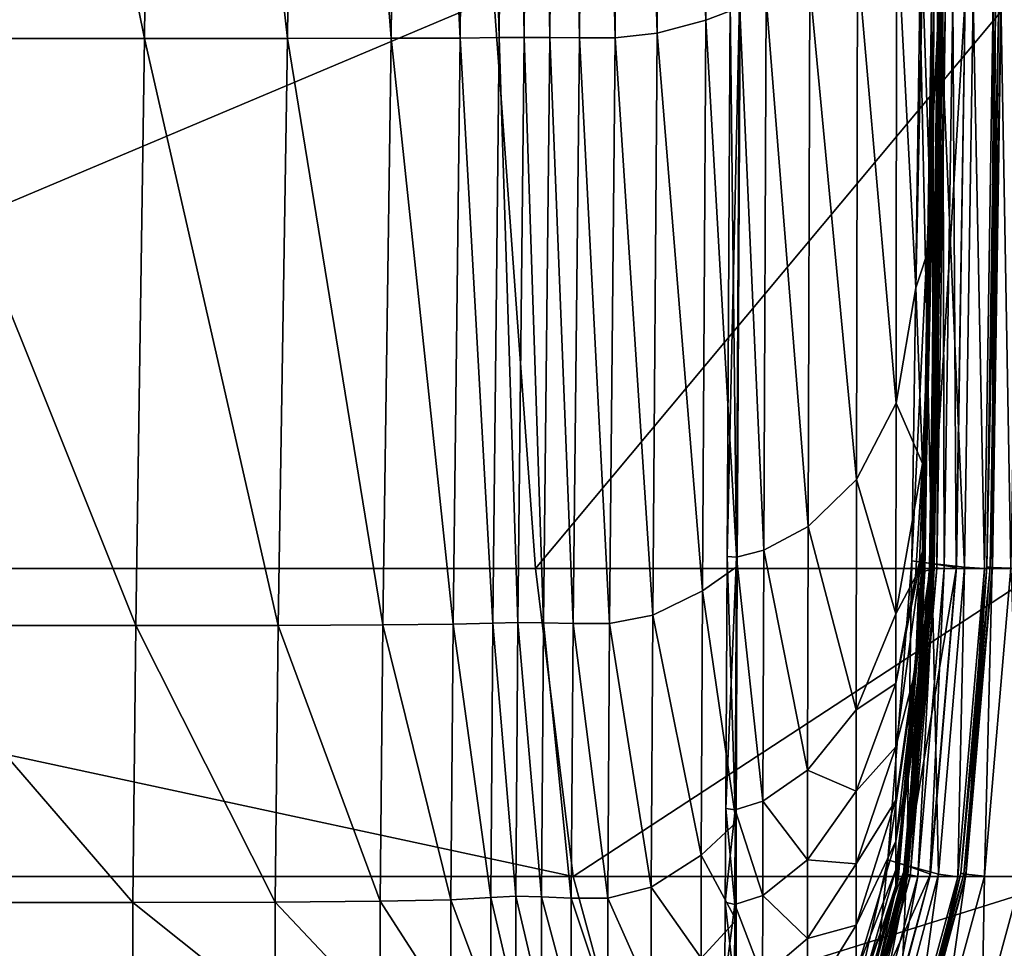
# Model space of a CAD drawing. Header units: millimetres. Extents: x 2387 to 13955, y -4964 to 364.
# Tile 276 of 656: x 7052 to 7073, y -4954 to -4935. Entities that reach past the tile are written whole.
import ezdxf

# ---------------------------------------------------------------- set-up
doc = ezdxf.new("R2010")
doc.units = ezdxf.units.MM
doc.header["$MEASUREMENT"] = 0
doc.layers.add('Predefinito', color=7, linetype='Continuous', true_color=0x000000)

msp = doc.modelspace()

# ---------------------------------------------------------------- linework, layer by layer
at = {"layer": 'Predefinito'}
for points in [[(7054.838, -4934.997, 12.171), (7049.78, -4934.997, 12.171), (7049.961, -4910.875, 12.171)], [(7049.961, -4910.875, 12.171), (7055.072, -4910.875, 12.171), (7054.838, -4934.997, 12.171)], [(7057.802, -4934.996, 12.209), (7054.838, -4934.997, 12.171), (7055.072, -4910.875, 12.171)], [(7055.072, -4910.875, 12.171), (7058.05, -4910.874, 12.214), (7057.802, -4934.996, 12.209)], [(7059.95, -4934.992, 12.326), (7057.802, -4934.996, 12.209), (7058.05, -4910.874, 12.214)], [(7058.05, -4910.874, 12.214), (7060.172, -4910.873, 12.343), (7059.95, -4934.992, 12.326)], [(7061.38, -4934.986, 12.512), (7059.95, -4934.992, 12.326), (7060.172, -4910.873, 12.343)], [(7060.172, -4910.873, 12.343), (7061.566, -4910.872, 12.543), (7061.38, -4934.986, 12.512)], [(7062.193, -4934.978, 12.757), (7061.38, -4934.986, 12.512), (7061.566, -4910.872, 12.543)], [(7061.566, -4910.872, 12.543), (7062.365, -4910.87, 12.798), (7062.193, -4934.978, 12.757)], [(7062.708, -4934.973, 12.919), (7062.193, -4934.978, 12.757), (7062.365, -4910.87, 12.798)], [(7062.365, -4910.87, 12.798), (7062.877, -4910.869, 12.966), (7062.708, -4934.973, 12.919)], [(7063.243, -4934.976, 12.852), (7062.708, -4934.973, 12.919), (7062.877, -4910.869, 12.966)], [(7062.877, -4910.869, 12.966), (7063.413, -4910.87, 12.906), (7063.243, -4934.976, 12.852)], [(7063.854, -4934.979, 12.733), (7063.243, -4934.976, 12.852), (7063.413, -4910.87, 12.906)], [(7063.413, -4910.87, 12.906), (7064.019, -4910.87, 12.794), (7063.854, -4934.979, 12.733)], [(7064.594, -4934.979, 12.742), (7063.854, -4934.979, 12.733), (7064.019, -4910.87, 12.794)], [(7064.019, -4910.87, 12.794), (7064.739, -4910.87, 12.81), (7064.594, -4934.979, 12.742)], [(7065.467, -4934.888, 13.13), (7064.594, -4934.979, 12.742), (7064.739, -4910.87, 12.81)], [(7064.739, -4910.87, 12.81), (7065.586, -4910.847, 13.198), (7065.467, -4934.888, 13.13)], [(7066.477, -4934.618, 14.15), (7065.467, -4934.888, 13.13), (7065.586, -4910.847, 13.198)], [(7065.586, -4910.847, 13.198), (7066.572, -4910.78, 14.203), (7066.477, -4934.618, 14.15)], [(7067.19, -4934.345, 15.227), (7066.477, -4934.618, 14.15), (7066.572, -4910.78, 14.203)], [(7071.151, -4934.256, 218.877), (7071.151, -4935.532, 77.762), (7071.151, -4911.009, 77.852)], [(7071.151, -4939.184, 28.22), (7071.151, -4911.921, 28.583), (7071.151, -4911.009, 77.852)], [(7071.151, -4911.009, 77.852), (7071.151, -4935.532, 77.762), (7071.151, -4939.184, 28.22)], [(7071.151, -4911.921, 28.583), (7071.151, -4939.184, 28.22), (7070.971, -4933.656, 25.225)], [(7069.622, -4933.371, 18.736), (7070.432, -4932.504, 21.8), (7070.421, -4942.562, 21.89)], [(7070.827, -4940.167, 24.246), (7070.421, -4942.562, 21.89), (7070.432, -4932.504, 21.8)], [(7070.432, -4932.504, 21.8), (7070.971, -4933.656, 25.225), (7070.827, -4940.167, 24.246)], [(7068.633, -4933.899, 16.823), (7069.622, -4933.371, 18.736), (7069.599, -4944.143, 18.823)], [(7070.421, -4942.562, 21.89), (7069.599, -4944.143, 18.823), (7069.622, -4933.371, 18.736)], [(7070.827, -4940.167, 24.246), (7070.971, -4933.656, 25.225), (7071.151, -4939.184, 28.22)], [(7067.729, -4934.166, 15.895), (7068.633, -4933.899, 16.823), (7068.594, -4945.116, 16.897)], [(7069.599, -4944.143, 18.823), (7068.594, -4945.116, 16.897), (7068.633, -4933.899, 16.823)], [(7062.077, -4934.156, 730.32), (7032.955, -4934.156, 608.077), (7034.049, -4945.989, 608.078)], [(7034.049, -4945.989, 608.078), (7062.944, -4945.989, 730.311), (7062.077, -4934.156, 730.32)], [(7072.828, -4934.156, 775.519), (7062.077, -4934.156, 730.32), (7062.944, -4945.989, 730.311)], [(7062.944, -4945.989, 730.311), (7073.492, -4945.989, 775.509), (7072.828, -4934.156, 775.519)], [(7067.112, -4945.758, 15.833), (7066.919, -4945.744, 15.979), (7066.982, -4934.241, 15.936)], [(7067.173, -4934.247, 15.786), (7066.982, -4934.241, 15.936), (7066.919, -4945.744, 15.979)], [(7066.982, -4934.241, 15.936), (7067.173, -4934.247, 15.786), (7067.112, -4945.758, 15.833)], [(7067.173, -4934.247, 15.786), (7067.729, -4934.166, 15.895), (7067.676, -4945.611, 15.953)], [(7068.594, -4945.116, 16.897), (7067.676, -4945.611, 15.953), (7067.729, -4934.166, 15.895)], [(7071.159, -4945.885, 426.925), (7070.746, -4945.83, 426.855), (7070.909, -4934.098, 426.851)], [(7071.311, -4934.118, 426.711), (7070.909, -4934.098, 426.851), (7070.746, -4945.83, 426.855)], [(7070.746, -4945.83, 426.855), (7071.141, -4945.885, 426.715), (7071.311, -4934.118, 426.711)], [(7070.909, -4934.098, 426.851), (7071.329, -4934.118, 426.921), (7071.159, -4945.885, 426.925)], [(7071.151, -4934.256, 218.877), (7071.2, -4934.188, 360.757), (7071.016, -4946.045, 360.676)], [(7071.161, -4946.002, 412.596), (7071.016, -4946.045, 360.676), (7071.2, -4934.188, 360.757)], [(7071.368, -4934.152, 419.606), (7071.289, -4934.147, 419.796), (7071.11, -4945.962, 419.798)], [(7071.209, -4945.974, 419.977), (7071.11, -4945.962, 419.798), (7071.289, -4934.147, 419.796)], [(7071.11, -4945.962, 419.798), (7071.188, -4945.974, 419.608), (7071.368, -4934.152, 419.606)], [(7071.853, -4934.149, 425.782), (7071.311, -4934.118, 426.711), (7071.141, -4945.885, 426.715)], [(7071.141, -4945.885, 426.715), (7071.674, -4945.967, 425.786), (7071.853, -4934.149, 425.782)], [(7071.841, -4945.966, 427.751), (7071.159, -4945.885, 426.925), (7071.329, -4934.118, 426.921)], [(7071.264, -4945.993, 417.758), (7071.161, -4946.002, 412.596), (7071.344, -4934.163, 412.595)], [(7071.2, -4934.188, 360.757), (7071.344, -4934.163, 412.595), (7071.161, -4946.002, 412.596)], [(7071.447, -4934.159, 417.756), (7071.368, -4934.152, 419.606), (7071.188, -4945.974, 419.608)], [(7071.188, -4945.974, 419.608), (7071.264, -4945.993, 417.758), (7071.447, -4934.159, 417.756)], [(7071.289, -4934.147, 419.796), (7071.389, -4934.152, 419.975), (7071.209, -4945.974, 419.977)], [(7071.418, -4945.991, 420.907), (7071.209, -4945.974, 419.977), (7071.389, -4934.152, 419.975)], [(7071.344, -4934.163, 412.595), (7071.447, -4934.159, 417.756), (7071.264, -4945.993, 417.758)], [(7071.329, -4934.118, 426.921), (7072.021, -4934.148, 427.746), (7071.841, -4945.966, 427.751)], [(7071.389, -4934.152, 419.975), (7071.6, -4934.158, 420.905), (7071.418, -4945.991, 420.907)], [(7071.669, -4945.996, 423.347), (7071.418, -4945.991, 420.907), (7071.6, -4934.158, 420.905)], [(7071.6, -4934.158, 420.905), (7071.852, -4934.159, 423.343), (7071.669, -4945.996, 423.347)], [(7071.674, -4945.967, 425.786), (7071.669, -4945.996, 423.347), (7071.852, -4934.159, 423.343)], [(7071.852, -4934.159, 423.343), (7071.853, -4934.149, 425.782), (7071.674, -4945.967, 425.786)], [(7072.251, -4945.993, 430.156), (7071.841, -4945.966, 427.751), (7072.021, -4934.148, 427.746)], [(7072.021, -4934.148, 427.746), (7072.433, -4934.158, 430.149), (7072.251, -4945.993, 430.156)], [(7072.417, -4945.986, 432.603), (7072.251, -4945.993, 430.156), (7072.433, -4934.158, 430.149)], [(7072.411, -4945.968, 433.922), (7072.302, -4945.957, 433.748), (7072.48, -4934.144, 433.741)], [(7072.548, -4934.148, 433.547), (7072.48, -4934.144, 433.741), (7072.302, -4945.957, 433.748)], [(7072.302, -4945.957, 433.748), (7072.369, -4945.968, 433.554), (7072.548, -4934.148, 433.547)], [(7072.598, -4934.155, 432.595), (7072.548, -4934.148, 433.547), (7072.369, -4945.968, 433.554)], [(7072.369, -4945.968, 433.554), (7072.417, -4945.986, 432.603), (7072.598, -4934.155, 432.595)], [(7072.48, -4934.144, 433.741), (7072.59, -4934.148, 433.914), (7072.411, -4945.968, 433.922)], [(7072.8, -4945.985, 435.732), (7072.411, -4945.968, 433.922), (7072.59, -4934.148, 433.914)], [(7072.433, -4934.158, 430.149), (7072.598, -4934.155, 432.595), (7072.417, -4945.986, 432.603)], [(7072.59, -4934.148, 433.914), (7072.981, -4934.155, 435.723), (7072.8, -4945.985, 435.732)], [(7066.477, -4934.618, 14.15), (7067.19, -4934.345, 15.227), (7067.128, -4945.946, 15.275)], [(7066.919, -4945.744, 15.979), (7067.112, -4945.758, 15.833), (7067.173, -4934.247, 15.786)], [(7067.676, -4945.611, 15.953), (7067.112, -4945.758, 15.833), (7067.173, -4934.247, 15.786)], [(7067.19, -4934.345, 15.227), (7067.173, -4934.247, 15.786), (7067.112, -4945.758, 15.833)], [(7067.112, -4945.758, 15.833), (7067.128, -4945.946, 15.275), (7067.19, -4934.345, 15.227)], [(7071.016, -4946.045, 360.676), (7070.968, -4946.164, 218.552), (7071.151, -4934.256, 218.877)], [(7071.151, -4935.532, 77.762), (7071.151, -4934.256, 218.877), (7070.968, -4946.164, 218.552)], [(7065.467, -4934.888, 13.13), (7066.477, -4934.618, 14.15), (7066.403, -4946.455, 14.185)], [(7067.128, -4945.946, 15.275), (7066.403, -4946.455, 14.185), (7066.477, -4934.618, 14.15)], [(7054.657, -4947.174, 12.261), (7049.639, -4947.174, 12.261), (7049.78, -4934.997, 12.171)], [(7049.78, -4934.997, 12.171), (7054.838, -4934.997, 12.171), (7054.657, -4947.174, 12.261)], [(7057.61, -4947.171, 12.295), (7054.657, -4947.174, 12.261), (7054.838, -4934.997, 12.171)], [(7054.838, -4934.997, 12.171), (7057.802, -4934.996, 12.209), (7057.61, -4947.171, 12.295)], [(7059.778, -4947.162, 12.399), (7057.61, -4947.171, 12.295), (7057.802, -4934.996, 12.209)], [(7057.802, -4934.996, 12.209), (7059.95, -4934.992, 12.326), (7059.778, -4947.162, 12.399)], [(7061.236, -4947.147, 12.57), (7059.778, -4947.162, 12.399), (7059.95, -4934.992, 12.326)], [(7059.95, -4934.992, 12.326), (7061.38, -4934.986, 12.512), (7061.236, -4947.147, 12.57)], [(7062.06, -4947.126, 12.806), (7061.236, -4947.147, 12.57), (7061.38, -4934.986, 12.512)], [(7061.38, -4934.986, 12.512), (7062.193, -4934.978, 12.757), (7062.06, -4947.126, 12.806)], [(7062.577, -4947.112, 12.96), (7062.06, -4947.126, 12.806), (7062.193, -4934.978, 12.757)], [(7062.193, -4934.978, 12.757), (7062.708, -4934.973, 12.919), (7062.577, -4947.112, 12.96)], [(7063.111, -4947.119, 12.888), (7062.577, -4947.112, 12.96), (7062.708, -4934.973, 12.919)], [(7062.708, -4934.973, 12.919), (7063.243, -4934.976, 12.852), (7063.111, -4947.119, 12.888)], [(7063.726, -4947.13, 12.764), (7063.111, -4947.119, 12.888), (7063.243, -4934.976, 12.852)], [(7063.243, -4934.976, 12.852), (7063.854, -4934.979, 12.733), (7063.726, -4947.13, 12.764)], [(7064.481, -4947.13, 12.765), (7063.726, -4947.13, 12.764), (7063.854, -4934.979, 12.733)], [(7063.854, -4934.979, 12.733), (7064.594, -4934.979, 12.742), (7064.481, -4947.13, 12.765)], [(7065.374, -4946.959, 13.152), (7064.481, -4947.13, 12.765), (7064.594, -4934.979, 12.742)], [(7064.594, -4934.979, 12.742), (7065.467, -4934.888, 13.13), (7065.374, -4946.959, 13.152)], [(7066.403, -4946.455, 14.185), (7065.374, -4946.959, 13.152), (7065.467, -4934.888, 13.13)], [(7070.968, -4946.164, 218.552), (7070.968, -4946.566, 77.639), (7071.151, -4935.532, 77.762)], [(7071.151, -4939.184, 28.22), (7071.151, -4935.532, 77.762), (7070.968, -4946.566, 77.639)], [(7071.151, -4939.184, 28.22), (7070.968, -4946.922, 27.497), (7070.825, -4948.096, 26.049)], [(7070.825, -4948.096, 26.049), (7070.968, -4945.628, 26.204), (7071.151, -4939.184, 28.22)], [(7071.151, -4939.184, 28.22), (7070.968, -4943.812, 25.479), (7070.827, -4940.167, 24.246)], [(7070.968, -4946.566, 77.639), (7070.968, -4947.463, 29.352), (7071.151, -4939.184, 28.22)], [(7070.968, -4946.922, 27.497), (7071.151, -4939.184, 28.22), (7070.968, -4947.463, 29.352)], [(7070.968, -4943.812, 25.479), (7071.151, -4939.184, 28.22), (7070.968, -4945.628, 26.204)], [(7070.421, -4942.562, 21.89), (7070.827, -4940.167, 24.246), (7070.968, -4943.812, 25.479)], [(7069.599, -4944.143, 18.823), (7070.421, -4942.562, 21.89), (7070.417, -4946.929, 22.145)], [(7070.968, -4943.812, 25.479), (7070.417, -4946.929, 22.145), (7070.421, -4942.562, 21.89)], [(7070.417, -4946.929, 22.145), (7070.968, -4943.812, 25.479), (7070.825, -4946.165, 24.831)], [(7070.968, -4945.628, 26.204), (7070.825, -4946.165, 24.831), (7070.968, -4943.812, 25.479)], [(7068.594, -4945.116, 16.897), (7069.599, -4944.143, 18.823), (7069.591, -4948.919, 19.078)], [(7070.417, -4946.929, 22.145), (7069.591, -4948.919, 19.078), (7069.599, -4944.143, 18.823)], [(7067.676, -4945.611, 15.953), (7068.594, -4945.116, 16.897), (7068.581, -4950.171, 17.143)], [(7069.591, -4948.919, 19.078), (7068.581, -4950.171, 17.143), (7068.594, -4945.116, 16.897)], [(7067.112, -4945.758, 15.833), (7067.676, -4945.611, 15.953), (7067.657, -4950.819, 16.185)], [(7068.581, -4950.171, 17.143), (7067.657, -4950.819, 16.185), (7067.676, -4945.611, 15.953)], [(7070.968, -4945.628, 26.204), (7070.417, -4949.687, 23.206), (7070.417, -4948.379, 22.579)], [(7070.417, -4948.379, 22.579), (7070.825, -4946.165, 24.831), (7070.968, -4945.628, 26.204)], [(7070.417, -4949.687, 23.206), (7070.968, -4945.628, 26.204), (7070.825, -4948.096, 26.049)], [(7067.112, -4945.758, 15.833), (7066.919, -4945.744, 15.979), (7066.89, -4950.969, 16.188)], [(7067.086, -4950.997, 16.05), (7066.89, -4950.969, 16.188), (7066.919, -4945.744, 15.979)], [(7066.89, -4950.969, 16.188), (7067.086, -4950.997, 16.05), (7067.112, -4945.758, 15.833)], [(7066.919, -4945.744, 15.979), (7067.112, -4945.758, 15.833), (7067.086, -4950.997, 16.05)], [(7067.128, -4945.946, 15.275), (7067.112, -4945.758, 15.833), (7067.086, -4950.997, 16.05)], [(7067.657, -4950.819, 16.185), (7067.086, -4950.997, 16.05), (7067.112, -4945.758, 15.833)], [(7070.644, -4952.152, 426.924), (7070.248, -4952.034, 426.852), (7070.746, -4945.83, 426.855)], [(7071.141, -4945.885, 426.715), (7070.746, -4945.83, 426.855), (7070.248, -4952.034, 426.852)], [(7070.746, -4945.83, 426.855), (7071.159, -4945.885, 426.925), (7070.644, -4952.152, 426.924)], [(7034.049, -4945.989, 608.078), (7034.903, -4952.382, 608.078), (7063.723, -4952.382, 730.308)], [(7063.723, -4952.382, 730.308), (7062.944, -4945.989, 730.311), (7034.049, -4945.989, 608.078)], [(7073.492, -4945.989, 775.509), (7062.944, -4945.989, 730.311), (7063.723, -4952.382, 730.308)], [(7063.723, -4952.382, 730.308), (7074.203, -4952.382, 775.505), (7073.492, -4945.989, 775.509)], [(7066.403, -4946.455, 14.185), (7067.128, -4945.946, 15.275), (7067.106, -4951.26, 15.5)], [(7067.086, -4950.997, 16.05), (7067.106, -4951.26, 15.5), (7067.128, -4945.946, 15.275)], [(7070.248, -4952.034, 426.852), (7070.626, -4952.152, 426.714), (7071.141, -4945.885, 426.715)], [(7070.417, -4952.579, 217.578), (7070.968, -4946.164, 218.552), (7071.016, -4946.045, 360.676)], [(7071.016, -4946.045, 360.676), (7070.465, -4952.445, 360.433), (7070.417, -4952.579, 217.578)], [(7070.61, -4952.396, 412.596), (7070.465, -4952.445, 360.433), (7071.016, -4946.045, 360.676)], [(7071.188, -4945.974, 419.608), (7071.11, -4945.962, 419.798), (7070.571, -4952.316, 419.798)], [(7070.666, -4952.341, 419.978), (7070.571, -4952.316, 419.798), (7071.11, -4945.962, 419.798)], [(7070.571, -4952.316, 419.798), (7070.645, -4952.341, 419.608), (7071.188, -4945.974, 419.608)], [(7071.016, -4946.045, 360.676), (7071.161, -4946.002, 412.596), (7070.61, -4952.396, 412.596)], [(7070.715, -4952.38, 417.758), (7070.61, -4952.396, 412.596), (7071.161, -4946.002, 412.596)], [(7071.674, -4945.967, 425.786), (7071.141, -4945.885, 426.715), (7070.626, -4952.152, 426.714)], [(7070.626, -4952.152, 426.714), (7071.132, -4952.329, 425.787), (7071.674, -4945.967, 425.786)], [(7071.3, -4952.328, 427.752), (7070.644, -4952.152, 426.924), (7071.159, -4945.885, 426.925)], [(7071.264, -4945.993, 417.758), (7071.188, -4945.974, 419.608), (7070.645, -4952.341, 419.608)], [(7070.645, -4952.341, 419.608), (7070.715, -4952.38, 417.758), (7071.264, -4945.993, 417.758)], [(7071.11, -4945.962, 419.798), (7071.209, -4945.974, 419.977), (7070.666, -4952.341, 419.978)], [(7070.869, -4952.378, 420.908), (7070.666, -4952.341, 419.978), (7071.209, -4945.974, 419.977)], [(7071.161, -4946.002, 412.596), (7071.264, -4945.993, 417.758), (7070.715, -4952.38, 417.758)], [(7071.209, -4945.974, 419.977), (7071.418, -4945.991, 420.907), (7070.869, -4952.378, 420.908)], [(7071.118, -4952.389, 423.348), (7070.869, -4952.378, 420.908), (7071.418, -4945.991, 420.907)], [(7071.418, -4945.991, 420.907), (7071.669, -4945.996, 423.347), (7071.118, -4952.389, 423.348)], [(7071.132, -4952.329, 425.787), (7071.118, -4952.389, 423.348), (7071.669, -4945.996, 423.347)], [(7071.669, -4945.996, 423.347), (7071.674, -4945.967, 425.786), (7071.132, -4952.329, 425.787)], [(7071.159, -4945.885, 426.925), (7071.841, -4945.966, 427.751), (7071.3, -4952.328, 427.752)], [(7071.7, -4952.386, 430.158), (7071.3, -4952.328, 427.752), (7071.841, -4945.966, 427.751)], [(7071.841, -4945.966, 427.751), (7072.251, -4945.993, 430.156), (7071.7, -4952.386, 430.158)], [(7071.868, -4952.372, 432.605), (7071.7, -4952.386, 430.158), (7072.251, -4945.993, 430.156)], [(7071.868, -4952.334, 433.924), (7071.762, -4952.309, 433.749), (7072.302, -4945.957, 433.748)], [(7072.369, -4945.968, 433.554), (7072.302, -4945.957, 433.748), (7071.762, -4952.309, 433.749)], [(7071.762, -4952.309, 433.749), (7071.826, -4952.334, 433.556), (7072.369, -4945.968, 433.554)], [(7072.417, -4945.986, 432.603), (7072.369, -4945.968, 433.554), (7071.826, -4952.334, 433.556)], [(7071.826, -4952.334, 433.556), (7071.868, -4952.372, 432.605), (7072.417, -4945.986, 432.603)], [(7072.302, -4945.957, 433.748), (7072.411, -4945.968, 433.922), (7071.868, -4952.334, 433.924)], [(7072.251, -4952.371, 435.735), (7071.868, -4952.334, 433.924), (7072.411, -4945.968, 433.922)], [(7072.251, -4945.993, 430.156), (7072.417, -4945.986, 432.603), (7071.868, -4952.372, 432.605)], [(7072.411, -4945.968, 433.922), (7072.8, -4945.985, 435.732), (7072.251, -4952.371, 435.735)], [(7073.023, -4952.383, 440.84), (7072.251, -4952.371, 435.735), (7072.8, -4945.985, 435.732)], [(7070.968, -4946.164, 218.552), (7070.417, -4952.579, 217.578), (7070.417, -4952.664, 76.057)], [(7070.417, -4952.664, 76.057), (7070.968, -4946.566, 77.639), (7070.968, -4946.164, 218.552)], [(7070.825, -4946.165, 24.831), (7070.417, -4948.379, 22.579), (7070.417, -4946.929, 22.145)], [(7065.374, -4946.959, 13.152), (7066.403, -4946.455, 14.185), (7066.378, -4951.935, 14.404)], [(7067.106, -4951.26, 15.5), (7066.378, -4951.935, 14.404), (7066.403, -4946.455, 14.185)], [(7070.417, -4952.564, 27.891), (7070.968, -4947.463, 29.352), (7070.968, -4946.566, 77.639)], [(7070.968, -4946.566, 77.639), (7070.417, -4952.664, 76.057), (7070.417, -4952.564, 27.891)], [(7064.481, -4947.13, 12.765), (7065.374, -4946.959, 13.152), (7065.344, -4952.6, 13.362)], [(7066.378, -4951.935, 14.404), (7065.344, -4952.6, 13.362), (7065.374, -4946.959, 13.152)], [(7069.591, -4948.919, 19.078), (7070.417, -4946.929, 22.145), (7070.417, -4948.379, 22.579)], [(7070.968, -4946.922, 27.497), (7070.417, -4951.648, 25.167), (7070.417, -4950.796, 24.059)], [(7070.417, -4950.796, 24.059), (7070.825, -4948.096, 26.049), (7070.968, -4946.922, 27.497)], [(7070.417, -4951.648, 25.167), (7070.968, -4946.922, 27.497), (7070.825, -4949.233, 27.998)], [(7070.968, -4947.463, 29.352), (7070.825, -4949.233, 27.998), (7070.968, -4946.922, 27.497)], [(7054.597, -4952.916, 12.531), (7049.592, -4952.916, 12.531), (7049.639, -4947.174, 12.261)], [(7049.639, -4947.174, 12.261), (7054.657, -4947.174, 12.261), (7054.597, -4952.916, 12.531)], [(7057.546, -4952.91, 12.562), (7054.597, -4952.916, 12.531), (7054.657, -4947.174, 12.261)], [(7054.657, -4947.174, 12.261), (7057.61, -4947.171, 12.295), (7057.546, -4952.91, 12.562)], [(7059.721, -4952.892, 12.653), (7057.546, -4952.91, 12.562), (7057.61, -4947.171, 12.295)], [(7057.61, -4947.171, 12.295), (7059.778, -4947.162, 12.399), (7059.721, -4952.892, 12.653)], [(7061.188, -4952.861, 12.81), (7059.721, -4952.892, 12.653), (7059.778, -4947.162, 12.399)], [(7059.778, -4947.162, 12.399), (7061.236, -4947.147, 12.57), (7061.188, -4952.861, 12.81)], [(7062.017, -4952.816, 13.035), (7061.188, -4952.861, 12.81), (7061.236, -4947.147, 12.57)], [(7061.236, -4947.147, 12.57), (7062.06, -4947.126, 12.806), (7062.017, -4952.816, 13.035)], [(7062.534, -4952.786, 13.182), (7062.017, -4952.816, 13.035), (7062.06, -4947.126, 12.806)], [(7062.06, -4947.126, 12.806), (7062.577, -4947.112, 12.96), (7062.534, -4952.786, 13.182)], [(7063.068, -4952.802, 13.107), (7062.534, -4952.786, 13.182), (7062.577, -4947.112, 12.96)], [(7062.577, -4947.112, 12.96), (7063.111, -4947.119, 12.888), (7063.068, -4952.802, 13.107)], [(7063.684, -4952.827, 12.981), (7063.068, -4952.802, 13.107), (7063.111, -4947.119, 12.888)], [(7063.111, -4947.119, 12.888), (7063.726, -4947.13, 12.764), (7063.684, -4952.827, 12.981)], [(7064.444, -4952.829, 12.977), (7063.684, -4952.827, 12.981), (7063.726, -4947.13, 12.764)], [(7063.726, -4947.13, 12.764), (7064.481, -4947.13, 12.765), (7064.444, -4952.829, 12.977)], [(7065.344, -4952.6, 13.362), (7064.444, -4952.829, 12.977), (7064.481, -4947.13, 12.765)], [(7070.968, -4947.463, 29.352), (7070.417, -4952.564, 27.891), (7070.417, -4952.239, 26.467)], [(7070.417, -4952.239, 26.467), (7070.825, -4949.233, 27.998), (7070.968, -4947.463, 29.352)], [(7070.825, -4948.096, 26.049), (7070.417, -4950.796, 24.059), (7070.417, -4949.687, 23.206)], [(7070.417, -4948.379, 22.579), (7069.591, -4950.607, 19.542), (7069.591, -4948.919, 19.078)], [(7069.591, -4950.607, 19.542), (7070.417, -4948.379, 22.579), (7070.417, -4949.687, 23.206)], [(7068.581, -4950.171, 17.143), (7069.591, -4948.919, 19.078), (7069.591, -4950.607, 19.542)], [(7070.825, -4949.233, 27.998), (7070.417, -4952.239, 26.467), (7070.417, -4951.648, 25.167)], [(7070.417, -4949.687, 23.206), (7069.591, -4952.114, 20.255), (7069.591, -4950.607, 19.542)], [(7069.591, -4952.114, 20.255), (7070.417, -4949.687, 23.206), (7070.417, -4950.796, 24.059)], [(7067.657, -4950.819, 16.185), (7068.581, -4950.171, 17.143), (7068.581, -4952.031, 17.618)], [(7069.591, -4950.607, 19.542), (7068.581, -4952.031, 17.618), (7068.581, -4950.171, 17.143)], [(7068.581, -4952.031, 17.618), (7069.591, -4950.607, 19.542), (7069.591, -4952.114, 20.255)], [(7067.086, -4950.997, 16.05), (7066.89, -4950.969, 16.188), (7066.878, -4952.914, 16.629)], [(7067.079, -4952.96, 16.502), (7066.878, -4952.914, 16.629), (7066.89, -4950.969, 16.188)], [(7066.89, -4950.969, 16.188), (7067.086, -4950.997, 16.05), (7067.079, -4952.96, 16.502)], [(7067.086, -4950.997, 16.05), (7067.657, -4950.819, 16.185), (7067.655, -4952.774, 16.655)], [(7068.581, -4952.031, 17.618), (7067.655, -4952.774, 16.655), (7067.657, -4950.819, 16.185)], [(7069.591, -4953.386, 21.237), (7070.417, -4950.796, 24.059), (7070.417, -4951.648, 25.167)], [(7070.417, -4950.796, 24.059), (7069.591, -4953.386, 21.237), (7069.591, -4952.114, 20.255)], [(7066.878, -4952.914, 16.629), (7067.079, -4952.96, 16.502), (7067.086, -4950.997, 16.05)], [(7067.106, -4951.26, 15.5), (7067.086, -4950.997, 16.05), (7067.079, -4952.96, 16.502)], [(7067.655, -4952.774, 16.655), (7067.079, -4952.96, 16.502), (7067.086, -4950.997, 16.05)], [(7066.378, -4951.935, 14.404), (7067.106, -4951.26, 15.5), (7067.104, -4953.285, 15.971)], [(7067.079, -4952.96, 16.502), (7067.104, -4953.285, 15.971), (7067.106, -4951.26, 15.5)], [(7070.417, -4951.648, 25.167), (7069.591, -4954.368, 22.509), (7069.591, -4953.386, 21.237)], [(7069.591, -4954.368, 22.509), (7070.417, -4951.648, 25.167), (7070.417, -4952.239, 26.467)], [(7065.344, -4952.6, 13.362), (7066.378, -4951.935, 14.404), (7066.378, -4954.074, 14.882)], [(7067.104, -4953.285, 15.971), (7066.378, -4954.074, 14.882), (7066.378, -4951.935, 14.404)], [(7067.655, -4952.774, 16.655), (7068.581, -4952.031, 17.618), (7068.581, -4953.664, 18.378)], [(7069.591, -4952.114, 20.255), (7068.581, -4953.664, 18.378), (7068.581, -4952.031, 17.618)], [(7068.581, -4953.664, 18.378), (7069.591, -4952.114, 20.255), (7069.591, -4953.386, 21.237)], [(7069.944, -4955.011, 426.913), (7069.61, -4954.808, 426.835), (7070.248, -4952.034, 426.852)], [(7070.626, -4952.152, 426.714), (7070.248, -4952.034, 426.852), (7069.61, -4954.808, 426.835)], [(7069.61, -4954.808, 426.835), (7069.926, -4955.011, 426.703), (7070.626, -4952.152, 426.714)], [(7071.132, -4952.329, 425.787), (7070.626, -4952.152, 426.714), (7069.926, -4955.011, 426.703)], [(7070.248, -4952.034, 426.852), (7070.644, -4952.152, 426.924), (7069.944, -4955.011, 426.913)], [(7070.505, -4955.315, 427.749), (7069.944, -4955.011, 426.913), (7070.644, -4952.152, 426.924)], [(7070.644, -4952.152, 426.924), (7071.3, -4952.328, 427.752), (7070.505, -4955.315, 427.749)], [(7034.903, -4952.382, 608.078), (7035.729, -4955.411, 608.078), (7064.549, -4955.411, 730.308)], [(7064.549, -4955.411, 730.308), (7063.723, -4952.382, 730.308), (7034.903, -4952.382, 608.078)], [(7074.203, -4952.382, 775.505), (7063.723, -4952.382, 730.308), (7064.549, -4955.411, 730.308)], [(7064.549, -4955.411, 730.308), (7075.029, -4955.411, 775.505), (7074.203, -4952.382, 775.505)], [(7069.591, -4955.073, 23.986), (7070.417, -4952.239, 26.467), (7070.417, -4952.564, 27.891)], [(7070.417, -4952.239, 26.467), (7069.591, -4955.073, 23.986), (7069.591, -4954.368, 22.509)], [(7070.645, -4952.341, 419.608), (7070.571, -4952.316, 419.798), (7069.784, -4955.292, 419.795)], [(7069.866, -4955.334, 419.976), (7069.784, -4955.292, 419.795), (7070.571, -4952.316, 419.798)], [(7069.784, -4955.292, 419.795), (7069.845, -4955.335, 419.607), (7070.645, -4952.341, 419.608)], [(7069.896, -4955.401, 417.758), (7069.784, -4955.427, 412.596), (7070.61, -4952.396, 412.596)], [(7070.465, -4952.445, 360.433), (7070.61, -4952.396, 412.596), (7069.784, -4955.427, 412.596)], [(7070.715, -4952.38, 417.758), (7070.645, -4952.341, 419.608), (7069.845, -4955.335, 419.607)], [(7069.845, -4955.335, 419.607), (7069.896, -4955.401, 417.758), (7070.715, -4952.38, 417.758)], [(7070.571, -4952.316, 419.798), (7070.666, -4952.341, 419.978), (7069.866, -4955.334, 419.976)], [(7070.049, -4955.398, 420.907), (7069.866, -4955.334, 419.976), (7070.666, -4952.341, 419.978)], [(7070.61, -4952.396, 412.596), (7070.715, -4952.38, 417.758), (7069.896, -4955.401, 417.758)], [(7069.926, -4955.011, 426.703), (7070.337, -4955.316, 425.784), (7071.132, -4952.329, 425.787)], [(7070.666, -4952.341, 419.978), (7070.869, -4952.378, 420.908), (7070.049, -4955.398, 420.907)], [(7070.292, -4955.419, 423.348), (7070.049, -4955.398, 420.907), (7070.869, -4952.378, 420.908)], [(7070.869, -4952.378, 420.908), (7071.118, -4952.389, 423.348), (7070.292, -4955.419, 423.348)], [(7070.337, -4955.316, 425.784), (7070.292, -4955.419, 423.348), (7071.118, -4952.389, 423.348)], [(7071.118, -4952.389, 423.348), (7071.132, -4952.329, 425.787), (7070.337, -4955.316, 425.784)], [(7070.874, -4955.415, 430.158), (7070.505, -4955.315, 427.749), (7071.3, -4952.328, 427.752)], [(7071.3, -4952.328, 427.752), (7071.7, -4952.386, 430.158), (7070.874, -4955.415, 430.158)], [(7071.049, -4955.392, 432.604), (7070.874, -4955.415, 430.158), (7071.7, -4952.386, 430.158)], [(7071.068, -4955.327, 433.921), (7070.976, -4955.285, 433.745), (7071.762, -4952.309, 433.749)], [(7071.826, -4952.334, 433.556), (7071.762, -4952.309, 433.749), (7070.976, -4955.285, 433.745)], [(7070.976, -4955.285, 433.745), (7071.026, -4955.328, 433.553), (7071.826, -4952.334, 433.556)], [(7071.868, -4952.372, 432.605), (7071.826, -4952.334, 433.556), (7071.026, -4955.328, 433.553)], [(7071.026, -4955.328, 433.553), (7071.049, -4955.392, 432.604), (7071.868, -4952.372, 432.605)], [(7071.7, -4952.386, 430.158), (7071.868, -4952.372, 432.605), (7071.049, -4955.392, 432.604)], [(7071.762, -4952.309, 433.749), (7071.868, -4952.334, 433.924), (7071.068, -4955.327, 433.921)], [(7071.432, -4955.391, 435.735), (7071.068, -4955.327, 433.921), (7071.868, -4952.334, 433.924)], [(7071.868, -4952.334, 433.924), (7072.251, -4952.371, 435.735), (7071.432, -4955.391, 435.735)], [(7072.197, -4955.412, 440.84), (7071.432, -4955.391, 435.735), (7072.251, -4952.371, 435.735)], [(7072.251, -4952.371, 435.735), (7073.023, -4952.383, 440.84), (7072.197, -4955.412, 440.84)], [(7079.828, -4955.411, 486.026), (7072.197, -4955.412, 440.84), (7073.023, -4952.383, 440.84)], [(7064.444, -4952.829, 12.977), (7065.344, -4952.6, 13.362), (7065.344, -4954.845, 13.843)], [(7066.378, -4954.074, 14.882), (7065.344, -4954.845, 13.843), (7065.344, -4952.6, 13.362)], [(7069.591, -4955.623, 216.51), (7070.417, -4952.579, 217.578), (7070.465, -4952.445, 360.433)], [(7070.465, -4952.445, 360.433), (7069.639, -4955.479, 360.166), (7069.591, -4955.623, 216.51)], [(7070.417, -4952.564, 27.891), (7069.591, -4955.51, 25.583), (7069.591, -4955.073, 23.986)], [(7069.591, -4955.51, 25.583), (7070.417, -4952.564, 27.891), (7070.417, -4952.664, 76.057)], [(7070.417, -4952.579, 217.578), (7069.591, -4955.623, 216.51), (7069.591, -4955.691, 74.144)], [(7069.591, -4955.691, 74.144), (7070.417, -4952.664, 76.057), (7070.417, -4952.579, 217.578)], [(7069.784, -4955.427, 412.596), (7069.639, -4955.479, 360.166), (7070.465, -4952.445, 360.433)], [(7061.188, -4952.861, 12.81), (7062.017, -4952.816, 13.035), (7062.018, -4955.089, 13.53)], [(7062.017, -4952.816, 13.035), (7062.534, -4952.786, 13.182), (7062.536, -4955.038, 13.668)], [(7062.536, -4955.038, 13.668), (7062.018, -4955.089, 13.53), (7062.017, -4952.816, 13.035)], [(7062.534, -4952.786, 13.182), (7063.068, -4952.802, 13.107), (7063.07, -4955.065, 13.594)], [(7063.07, -4955.065, 13.594), (7062.536, -4955.038, 13.668), (7062.534, -4952.786, 13.182)], [(7063.068, -4952.802, 13.107), (7063.684, -4952.827, 12.981), (7063.684, -4955.111, 13.471)], [(7063.684, -4955.111, 13.471), (7063.07, -4955.065, 13.594), (7063.068, -4952.802, 13.107)], [(7067.079, -4952.96, 16.502), (7067.655, -4952.774, 16.655), (7067.653, -4954.464, 17.428)], [(7068.581, -4953.664, 18.378), (7067.653, -4954.464, 17.428), (7067.655, -4952.774, 16.655)], [(7070.417, -4952.664, 76.057), (7069.591, -4955.691, 74.144), (7069.591, -4955.51, 25.583)], [(7049.592, -4952.916, 12.531), (7054.597, -4952.916, 12.531), (7054.597, -4955.364, 13.072)], [(7054.597, -4955.364, 13.072), (7049.592, -4955.455, 13.072), (7049.592, -4952.916, 12.531)], [(7054.597, -4952.916, 12.531), (7057.546, -4952.91, 12.562), (7057.546, -4955.275, 13.099)], [(7057.546, -4955.275, 13.099), (7054.597, -4955.364, 13.072), (7054.597, -4952.916, 12.531)], [(7057.546, -4952.91, 12.562), (7059.721, -4952.892, 12.653), (7059.72, -4955.219, 13.179)], [(7059.72, -4955.219, 13.179), (7057.546, -4955.275, 13.099), (7057.546, -4952.91, 12.562)], [(7061.189, -4955.167, 13.321), (7059.72, -4955.219, 13.179), (7059.721, -4952.892, 12.653)], [(7059.721, -4952.892, 12.653), (7061.188, -4952.861, 12.81), (7061.189, -4955.167, 13.321)], [(7062.018, -4955.089, 13.53), (7061.189, -4955.167, 13.321), (7061.188, -4952.861, 12.81)], [(7063.684, -4952.827, 12.981), (7064.444, -4952.829, 12.977), (7064.444, -4955.114, 13.464)], [(7064.444, -4955.114, 13.464), (7063.684, -4955.111, 13.471), (7063.684, -4952.827, 12.981)], [(7065.344, -4954.845, 13.843), (7064.444, -4955.114, 13.464), (7064.444, -4952.829, 12.977)], [(7067.079, -4952.96, 16.502), (7066.878, -4952.914, 16.629), (7066.87, -4954.571, 17.368)], [(7067.073, -4954.639, 17.258), (7066.87, -4954.571, 17.368), (7066.878, -4952.914, 16.629)], [(7066.87, -4954.571, 17.368), (7067.073, -4954.639, 17.258), (7067.079, -4952.96, 16.502)], [(7066.878, -4952.914, 16.629), (7067.079, -4952.96, 16.502), (7067.073, -4954.639, 17.258)], [(7067.104, -4953.285, 15.971), (7067.079, -4952.96, 16.502), (7067.073, -4954.639, 17.258)], [(7067.653, -4954.464, 17.428), (7067.073, -4954.639, 17.258), (7067.079, -4952.96, 16.502)], [(7066.378, -4954.074, 14.882), (7067.104, -4953.285, 15.971), (7067.103, -4955.019, 16.758)], [(7067.073, -4954.639, 17.258), (7067.103, -4955.019, 16.758), (7067.104, -4953.285, 15.971)], [(7068.581, -4955.03, 19.435), (7069.591, -4953.386, 21.237), (7069.591, -4954.368, 22.509)], [(7069.591, -4953.386, 21.237), (7068.581, -4955.03, 19.435), (7068.581, -4953.664, 18.378)], [(7067.653, -4954.464, 17.428), (7068.581, -4953.664, 18.378), (7068.581, -4955.03, 19.435)]]:
    msp.add_3dface(points, dxfattribs=at)

doc.saveas('drawing.dxf')
